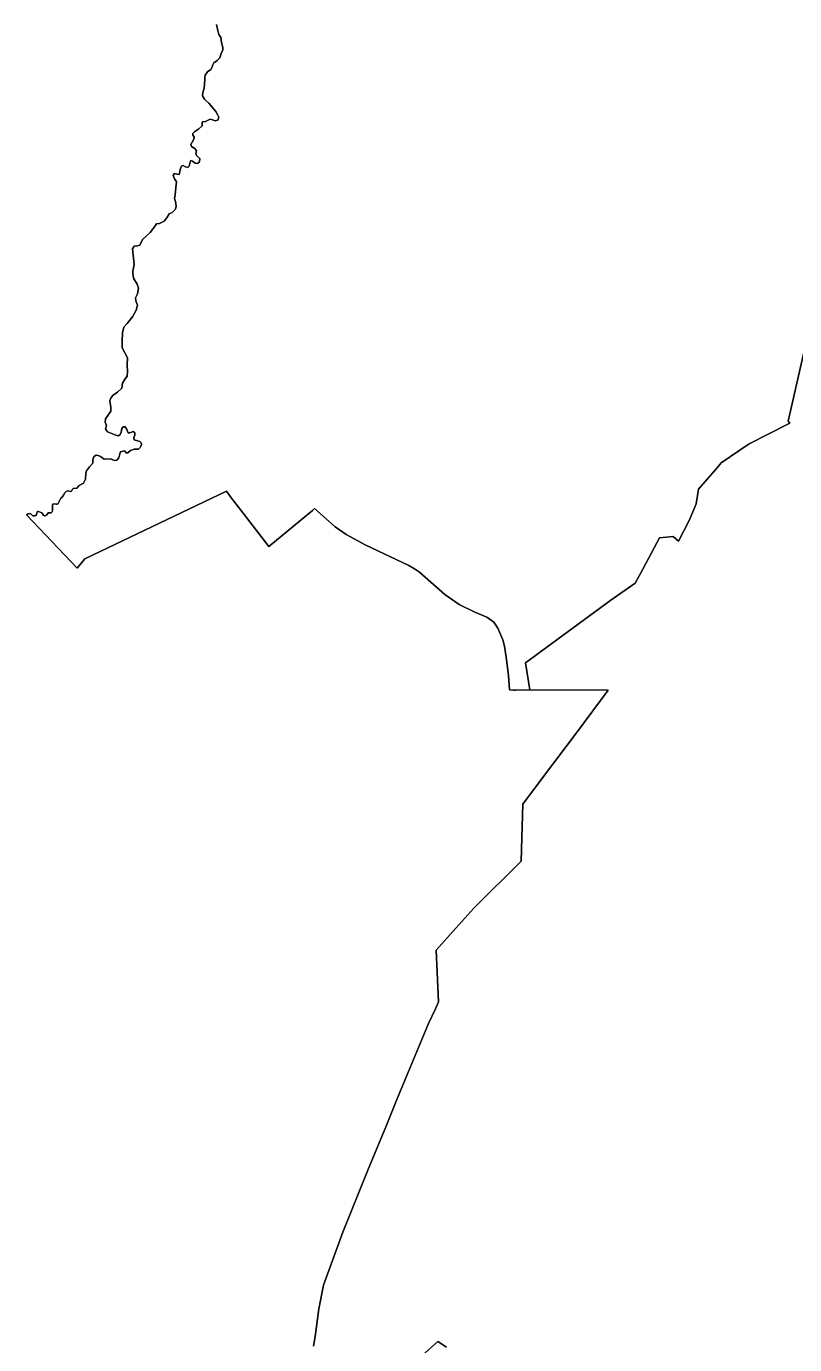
# Model space of a CAD drawing. Extents: x 369010 to 739155, y 6377141 to 6616555.
# Drawn here: x 671833 to 675795, y 6428086 to 6434887 of the extents above; entities that cross this region are included whole.
import ezdxf

# ---------------------------------------------------------------- set-up
doc = ezdxf.new("R2010")
doc.units = 0
doc.header["$LTSCALE"] = 40
doc.layers.add('1', color=7, linetype='Continuous', lineweight=13)

msp = doc.modelspace()

# ---------------------------------------------------------------- linework, layer by layer
at = {"layer": '1'}
for points in [[(672418.26, 6433757.26), (672432.33, 6433786.88), (672448.21, 6433803.1), (672471.88, 6433822.63), (672494.06, 6433852.09), (672503.99, 6433868.31), (672518.88, 6433869.63), (672543.71, 6433881.55), (672557.61, 6433899.76), (672569.2, 6433918.79), (672584.92, 6433927.23), (672601.14, 6433942.95), (672605.61, 6433959.17), (672601.8, 6433983.01), (672597.33, 6433998.4), (672599.65, 6434017.26), (672603.46, 6434054.67), (672606.93, 6434084.79), (672597, 6434101.01), (672589.88, 6434118.22), (672596.5, 6434127.16), (672608.26, 6434124.35), (672620.83, 6434123.02), (672624.48, 6434138.41), (672626.79, 6434152.81), (672632.25, 6434165.72), (672641.19, 6434169.69), (672653.44, 6434161.58), (672664.69, 6434159.43), (672672.8, 6434165.22), (672677.6, 6434186.41), (672681.24, 6434194.02), (672689.35, 6434191.37), (672703.26, 6434181.44), (672715.5, 6434179.13), (672725.76, 6434188.73), (672727.58, 6434204.61), (672709.88, 6434220.34), (672706.9, 6434231.92), (672710.04, 6434245.33), (672701.93, 6434256.91), (672683.56, 6434267.34), (672681.74, 6434277.77), (672687.2, 6434289.35), (672696.63, 6434305.57), (672697.46, 6434316.5), (672690.68, 6434324.94), (672691.01, 6434333.87), (672701.1, 6434344.8), (672719.81, 6434356.38), (672739.5, 6434373.93), (672740, 6434388.32), (672741.32, 6434394.61), (672755.72, 6434395.94), (672770.12, 6434402.72), (672781.37, 6434408.68), (672792.63, 6434405.04), (672807.03, 6434400.08), (672819.44, 6434402.06), (672824.73, 6434417.95), (672818.78, 6434431.52), (672809.18, 6434448.24), (672774.09, 6434490.11), (672751.09, 6434511.29), (672740.99, 6434527.84), (672742.98, 6434545.06), (672749.43, 6434567.57), (672751.42, 6434589.91), (672752.58, 6434610.6), (672752.58, 6434624.33), (672754.89, 6434635.42), (672766.48, 6434652.63), (672783.52, 6434664.39), (672790.81, 6434676.14), (672793.12, 6434685.74), (672800.24, 6434697.98), (672816.96, 6434711.39), (672830.86, 6434725.29), (672837.15, 6434746.97), (672846.25, 6434765.51), (672845.26, 6434777.59), (672839.46, 6434802.75), (672835.49, 6434830.22), (672825.07, 6434845.12), (672819.77, 6434865.31), (672813.48, 6434896.75)], [(672813.48, 6434896.75), (672819.77, 6434865.31), (672825.07, 6434845.12), (672835.49, 6434830.22), (672839.46, 6434802.75), (672845.26, 6434777.59), (672846.25, 6434765.51), (672837.15, 6434746.97), (672830.86, 6434725.29), (672816.96, 6434711.39), (672800.24, 6434697.98), (672793.12, 6434685.74), (672790.81, 6434676.14), (672783.52, 6434664.39), (672766.48, 6434652.63), (672754.89, 6434635.42), (672752.58, 6434624.33), (672752.58, 6434610.6), (672751.42, 6434589.91), (672749.43, 6434567.57), (672742.98, 6434545.06), (672740.99, 6434527.84), (672751.09, 6434511.29), (672774.09, 6434490.11), (672809.18, 6434448.24), (672818.78, 6434431.52), (672824.73, 6434417.95), (672819.44, 6434402.06), (672807.03, 6434400.08), (672792.63, 6434405.04), (672781.37, 6434408.68), (672770.12, 6434402.72), (672755.72, 6434395.94)], [(672755.72, 6434395.94), (672741.32, 6434394.61), (672740, 6434388.32), (672739.5, 6434373.93), (672719.81, 6434356.38), (672701.1, 6434344.8), (672691.01, 6434333.87), (672690.68, 6434324.94), (672697.46, 6434316.5), (672696.63, 6434305.57), (672687.2, 6434289.35), (672681.74, 6434277.77), (672683.56, 6434267.34), (672701.93, 6434256.91), (672710.04, 6434245.33), (672706.9, 6434231.92), (672709.88, 6434220.34), (672727.58, 6434204.61), (672725.76, 6434188.73), (672715.5, 6434179.13), (672703.26, 6434181.44), (672689.35, 6434191.37), (672681.24, 6434194.02), (672677.6, 6434186.41), (672672.8, 6434165.22), (672664.69, 6434159.43), (672653.44, 6434161.58), (672641.19, 6434169.69), (672632.25, 6434165.72), (672626.79, 6434152.81), (672624.48, 6434138.41), (672620.83, 6434123.02), (672608.26, 6434124.35), (672596.5, 6434127.16), (672589.88, 6434118.22), (672597, 6434101.01), (672606.93, 6434084.79), (672603.46, 6434054.67), (672599.65, 6434017.26), (672597.33, 6433998.4), (672601.8, 6433983.01), (672605.61, 6433959.17), (672601.14, 6433942.95), (672584.92, 6433927.23), (672569.2, 6433918.79), (672557.61, 6433899.76), (672543.71, 6433881.55), (672518.88, 6433869.63), (672503.99, 6433868.31), (672494.06, 6433852.09), (672471.88, 6433822.63), (672448.21, 6433803.1), (672432.33, 6433786.88), (672418.26, 6433757.26), (672405.35, 6433755.27), (672387.97, 6433752.13), (672380.19, 6433738.56), (672387.97, 6433658.12), (672381.85, 6433623.7), (672382.18, 6433613.77), (672385.82, 6433588.44), (672404.19, 6433557.49), (672410.98, 6433536.81), (672406.01, 6433507.02), (672396.08, 6433486.33), (672397.9, 6433471.43), (672405.51, 6433448.43), (672399.72, 6433421.78), (672379.69, 6433387.85), (672351.72, 6433354.26), (672335.34, 6433335.72), (672329.05, 6433305.76), (672326.4, 6433262.07), (672327.23, 6433228.31), (672355.03, 6433176.17), (672353.38, 6433141.42), (672355.03, 6433106.33), (672351.72, 6433082.83), (672338.65, 6433063.13), (672328.39, 6433046.42), (672324.25, 6433019.61), (672303.07, 6432999.58), (672279.73, 6432984.35), (672269.47, 6432971.78), (672262.35, 6432956.38), (672267.48, 6432920.97), (672267.65, 6432901.44), (672250.11, 6432873.63), (672240.51, 6432862.71), (672239.51, 6432845.33), (672245.14, 6432827.95), (672240.84, 6432811.07), (672251.1, 6432794.85), (672276.42, 6432783.93), (672293.8, 6432777.64), (672307.37, 6432774.83), (672316.47, 6432780.45), (672322.26, 6432793.53), (672324.58, 6432812.06), (672332.69, 6432820.67)], [(672011.28, 6432452.59), (672015.09, 6432456.89), (672023.36, 6432467.32), (672031.14, 6432480.73), (672038.76, 6432487.51), (672047.36, 6432490.66), (672060.77, 6432487.84), (672065.57, 6432489.17), (672070.7, 6432499.1), (672074.84, 6432502.9), (672093.37, 6432504.72), (672104.3, 6432518.46), (672126.97, 6432530.71), (672138.22, 6432551.4), (672138.89, 6432581.52), (672142.03, 6432593.6), (672158.25, 6432614.45), (672174.97, 6432633.32), (672174.64, 6432649.87), (672178.77, 6432661.95), (672183.57, 6432670.06), (672192.34, 6432674.7), (672203.1, 6432672.54), (672214.85, 6432668.24), (672233.06, 6432654.34), (672266.66, 6432656.33), (672287.18, 6432647.39), (672298.93, 6432648.38), (672309.52, 6432661.46), (672313.99, 6432681.32), (672318.79, 6432692.07), (672339.64, 6432696.05), (672347.92, 6432686.61), (672355.2, 6432686.45), (672368.94, 6432699.19), (672387.8, 6432705.81), (672405.35, 6432704.98), (672410.81, 6432705.98), (672419.58, 6432713.26), (672423.88, 6432720.54), (672426.53, 6432729.64), (672425.21, 6432737.92), (672418.42, 6432744.7), (672405.02, 6432749.01), (672388.63, 6432752.81), (672386.15, 6432765.23), (672392.94, 6432777.14), (672392.44, 6432789.39), (672384.33, 6432795.84), (672365.96, 6432789.72), (672357.02, 6432789.89), (672350.9, 6432807.6), (672342.79, 6432820.17), (672332.69, 6432820.67), (672324.58, 6432812.06), (672322.26, 6432793.53), (672316.47, 6432780.45), (672307.37, 6432774.83), (672293.8, 6432777.64), (672276.42, 6432783.93), (672251.1, 6432794.85), (672240.84, 6432811.07), (672245.14, 6432827.95), (672239.51, 6432845.33), (672240.51, 6432862.71), (672250.11, 6432873.63), (672267.65, 6432901.44), (672267.48, 6432920.97), (672262.35, 6432956.38), (672269.47, 6432971.78), (672279.73, 6432984.35), (672303.07, 6432999.58), (672324.25, 6433019.61), (672328.39, 6433046.42), (672338.65, 6433063.13), (672351.72, 6433082.83), (672355.03, 6433106.33), (672353.38, 6433141.42), (672355.03, 6433176.17), (672327.23, 6433228.31), (672326.4, 6433262.07), (672329.05, 6433305.76), (672335.34, 6433335.72), (672351.72, 6433354.26), (672379.69, 6433387.85), (672399.72, 6433421.78), (672405.51, 6433448.43), (672397.9, 6433471.43), (672396.08, 6433486.33), (672406.01, 6433507.02), (672410.98, 6433536.81), (672404.19, 6433557.49), (672385.82, 6433588.44), (672382.18, 6433613.77), (672381.85, 6433623.7), (672387.97, 6433658.12), (672380.19, 6433738.56), (672387.97, 6433752.13), (672405.35, 6433755.27), (672418.26, 6433757.26)], [(674145.29, 6431864.88), (674208.18, 6431838.4), (674243.6, 6431812.92), (674263.79, 6431781.8), (674290.77, 6431722.05), (674299.21, 6431688.29), (674307.49, 6431632.85), (674318.57, 6431537.19), (674324.2, 6431463.37), (674345.05, 6431461.55), (674355.81, 6431462.05), (674429.3, 6431463.54), (674407.28, 6431603.06), (674847.86, 6431926.78), (674971.98, 6432015), (675000.45, 6432064.48), (675097.93, 6432247.53), (675168.6, 6432254.15), (675195.41, 6432231.15), (675252.68, 6432341.54), (675287.1, 6432422.96), (675299.19, 6432498.93), (675393.52, 6432606.67), (675415.37, 6432635.8), (675560.19, 6432732.62), (675759.95, 6432834.41), (675770.04, 6432839.87), (675761.77, 6432850.3), (675850.98, 6433241.38)], [(675850.98, 6433241.38), (675761.77, 6432850.3), (675770.04, 6432839.87), (675759.95, 6432834.41), (675560.19, 6432732.62), (675415.37, 6432635.8), (675393.52, 6432606.67), (675299.19, 6432498.93), (675287.1, 6432422.96), (675252.68, 6432341.54), (675195.41, 6432231.15), (675168.6, 6432254.15), (675097.93, 6432247.53), (675000.45, 6432064.48), (674971.98, 6432015), (674847.86, 6431926.78), (674407.28, 6431603.06), (674429.3, 6431463.54)], [(672332.69, 6432820.67), (672342.79, 6432820.17), (672350.9, 6432807.6), (672357.02, 6432789.89), (672365.96, 6432789.72), (672384.33, 6432795.84), (672392.44, 6432789.39), (672392.94, 6432777.14), (672386.15, 6432765.23), (672388.63, 6432752.81), (672405.02, 6432749.01), (672418.42, 6432744.7), (672425.21, 6432737.92), (672426.53, 6432729.64), (672423.88, 6432720.54), (672419.58, 6432713.26), (672410.81, 6432705.98), (672405.35, 6432704.98), (672387.8, 6432705.81), (672368.94, 6432699.19), (672355.2, 6432686.45), (672347.92, 6432686.61), (672339.64, 6432696.05), (672318.79, 6432692.07), (672313.99, 6432681.32), (672309.52, 6432661.46), (672298.93, 6432648.38), (672287.18, 6432647.39), (672266.66, 6432656.33), (672233.06, 6432654.34), (672214.85, 6432668.24), (672203.1, 6432672.54), (672192.34, 6432674.7), (672183.57, 6432670.06), (672178.77, 6432661.95), (672174.64, 6432649.87), (672174.97, 6432633.32), (672158.25, 6432614.45), (672142.03, 6432593.6), (672138.89, 6432581.52), (672138.22, 6432551.4), (672126.97, 6432530.71), (672104.3, 6432518.46), (672093.37, 6432504.72), (672074.84, 6432502.9), (672070.7, 6432499.1), (672065.57, 6432489.17), (672060.77, 6432487.84), (672047.36, 6432490.66), (672038.76, 6432487.51), (672031.14, 6432480.73), (672023.36, 6432467.32), (672015.09, 6432456.89), (672011.28, 6432452.59), (672006.65, 6432446.63), (672003.34, 6432438.85), (671997.22, 6432425.94), (671993.08, 6432421.97), (671988.28, 6432420.98), (671973.05, 6432423.79), (671968.91, 6432422.3), (671966.6, 6432417.34), (671967.26, 6432387.88), (671964.45, 6432379.77), (671960.97, 6432376.29), (671945.41, 6432377.78), (671936.31, 6432364.54), (671929.85, 6432362.39), (671926.88, 6432362.06), (671922.08, 6432364.04), (671916.45, 6432371.82), (671911.98, 6432377.29), (671895.76, 6432383.91), (671891.46, 6432384.57), (671888.98, 6432382.75), (671884.18, 6432367.69), (671881.2, 6432363.38), (671874.08, 6432361.23), (671866.8, 6432362.39), (671857.7, 6432371), (671850.58, 6432374.14), (671841.14, 6432372.49), (671832.7, 6432366.36), (672095.03, 6432092.12), (672133.42, 6432139.79), (672864.12, 6432488.01), (672891.43, 6432452.92), (672950.52, 6432375.96), (673083.75, 6432203.34), (673309.17, 6432389.2), (673319.26, 6432398.97), (673425.35, 6432303.97), (673481.45, 6432264.41), (673580.1, 6432211.45), (673805.02, 6432105.53), (673835.3, 6432088.32), (673860.62, 6432070.11), (673991.04, 6431955.25), (674064.86, 6431904.44), (674145.29, 6431864.88)], [(673312.81, 6428077.66), (673321.91, 6428127.97), (673340.94, 6428270.8), (673364.61, 6428393.11), (673464.74, 6428666.02), (673594.49, 6428985.94), (673695.78, 6429230.56), (673742.79, 6429350.38), (673906.97, 6429741.97), (673942.88, 6429818.59), (673958.93, 6429854.34), (673947.02, 6430119.98), (674047.98, 6430234.84), (674140.99, 6430336.95), (674383.78, 6430579.42), (674388.75, 6430701.06), (674392.72, 6430874.18), (674504.44, 6431023.13), (674670.1, 6431242.09), (674833.29, 6431461.72), (674429.3, 6431463.54), (674355.81, 6431462.05), (674345.05, 6431461.55), (674324.2, 6431463.37), (674318.57, 6431537.19), (674307.49, 6431632.85), (674299.21, 6431688.29), (674290.77, 6431722.05), (674263.79, 6431781.8), (674243.6, 6431812.92), (674208.18, 6431838.4), (674145.29, 6431864.88), (674064.86, 6431904.44), (673991.04, 6431955.25), (673860.62, 6432070.11), (673835.3, 6432088.32), (673805.02, 6432105.53), (673580.1, 6432211.45), (673481.45, 6432264.41), (673425.35, 6432303.97), (673319.26, 6432398.97), (673309.17, 6432389.2), (673083.75, 6432203.34), (672950.52, 6432375.96), (672891.43, 6432452.92), (672864.12, 6432488.01), (672133.42, 6432139.79), (672095.03, 6432092.12), (671832.7, 6432366.36), (671841.14, 6432372.49), (671850.58, 6432374.14), (671857.7, 6432371), (671866.8, 6432362.39), (671874.08, 6432361.23), (671881.2, 6432363.38), (671884.18, 6432367.69), (671888.98, 6432382.75), (671891.46, 6432384.57), (671895.76, 6432383.91), (671911.98, 6432377.29), (671916.45, 6432371.82), (671922.08, 6432364.04), (671926.88, 6432362.06), (671929.85, 6432362.39), (671936.31, 6432364.54), (671945.41, 6432377.78), (671960.97, 6432376.29), (671964.45, 6432379.77), (671967.26, 6432387.88), (671966.6, 6432417.34), (671968.91, 6432422.3), (671973.05, 6432423.79), (671988.28, 6432420.98), (671993.08, 6432421.97), (671997.22, 6432425.94), (672003.34, 6432438.85), (672006.65, 6432446.63), (672011.28, 6432452.59)], [(674429.3, 6431463.54), (674833.29, 6431461.72), (674670.1, 6431242.09), (674504.44, 6431023.13), (674392.72, 6430874.18), (674388.75, 6430701.06), (674383.78, 6430579.42), (674140.99, 6430336.95), (674047.98, 6430234.84), (673947.02, 6430119.98), (673958.93, 6429854.34), (673942.88, 6429818.59), (673906.97, 6429741.97), (673742.79, 6429350.38), (673695.78, 6429230.56), (673594.49, 6428985.94), (673464.74, 6428666.02), (673364.61, 6428393.11), (673340.94, 6428270.8), (673321.91, 6428127.97), (673312.81, 6428077.66)], [(673999.48, 6428073.19), (673953.97, 6428101.49), (673874.86, 6428028.67)], [(673874.86, 6428028.67), (673953.97, 6428101.49), (673999.48, 6428073.19)]]:
    msp.add_lwpolyline(points, dxfattribs=at)

doc.saveas('drawing.dxf')
